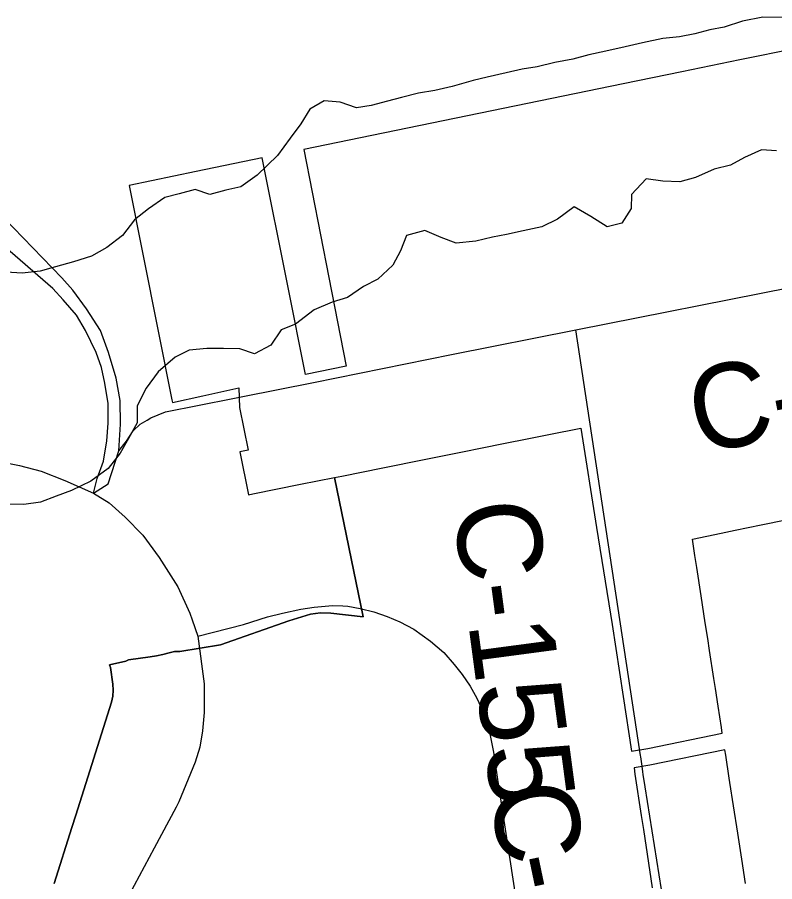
# Model space of a CAD drawing. Extents: x 114843 to 284848, y 317643 to 566895.
# Drawn here: x 172894 to 175591, y 411461 to 414537 of the extents above; entities that cross this region are included whole.
import ezdxf

# ---------------------------------------------------------------- set-up
doc = ezdxf.new("R2010")
doc.units = 0
for name, color, linetype in [('GM_X_City_Street', 7, 'Continuous'), ('GM_X_Corporation', 7, 'Continuous'), ('GM_X_County_Road', 7, 'Continuous'), ('GM_X_County_Road_Text', 7, 'Continuous'), ('GM_X_Minor_River', 7, 'Continuous')]:
    doc.layers.add(name, color=color, linetype=linetype)

msp = doc.modelspace()

# ---------------------------------------------------------------- linework, layer by layer
at = {"layer": 'GM_X_City_Street'}
for points in [[(173255.8, 412994.5), (173261.9, 413089.1), (173260.5, 413173.5), (173245.5, 413252.8), (173218.7, 413343.7), (173190.3, 413422), (173140.8, 413499.3), (173091.3, 413565.7), (173052.2, 413610.1), (172809.8, 413859.1)], [(173164.7, 412842.7), (173178.2, 412895.3), (173201.2, 412956.9), (173213.1, 413029.6), (173217.5, 413092.5), (173217.7, 413162.3), (173206.1, 413234.8), (173193.3, 413289.9), (173174.9, 413344.4), (173137, 413422.2), (173104.2, 413477.2), (173056.8, 413530.8), (173019.9, 413571.3), (172832.2, 413733.7)], [(173536.3, 412334.3), (173699.8, 412376.3), (173785.4, 412402.7), (173838.1, 412415.7), (173903.9, 412430.6), (173951.3, 412437.5), (174016, 412443.4), (174053.2, 412441.8), (174071.2, 412441.4)], [(174071.2, 412441.4), (174115.1, 412433.3), (174163.8, 412420.4), (174211.3, 412404.6), (174255.8, 412385.1), (174306.4, 412359.1), (174365.5, 412316.3), (174412.6, 412275.9), (174449.5, 412234.1), (174478.5, 412198.3), (174507, 412155.9), (174530.1, 412114.1), (174544.1, 412082.4), (174564.3, 412035.8), (174576, 411992.7), (174589.7, 411922), (174608, 411800.3), (174630.7, 411647.5), (174674.7, 411361.7)]]:
    msp.add_lwpolyline(points, dxfattribs=at)
at = {"layer": 'GM_X_Corporation'}
for points in [[(175667.1, 414426.2), (175467.4, 414385.2), (175260.4, 414342.8), (175051, 414299.8), (174156.2, 414116.2), (173914, 414066.4), (174003.2, 413610.3), (174064.9, 413294.7), (173919.8, 413265.5), (173856.8, 413581.4), (173766, 414036.1), (173530.8, 413987.8), (173292.3, 413938.2), (173444.7, 413175.9), (173446.8, 413165.6), (173554.4, 413189.3), (173682.5, 413217.7), (173685.1, 413148.4), (173715.9, 412996.7), (173686.5, 412990.7), (173717.6, 412837.7), (173732.3, 412840.6), (173902.6, 412874.8), (174023.5, 412899), (174125, 412403.6), (174010.3, 412416.6), (173973.9, 412417.7), (173937.8, 412412.5), (173861.2, 412389.3), (173617.8, 412303.2), (173472.7, 412280.3), (173453.2, 412279.8), (173435.3, 412274.9), (173412.6, 412269.1), (173389.7, 412264.4), (173366.6, 412260.6), (173290, 412249.9), (173280.5, 412245.9), (173222.2, 412231.8), (173226.3, 412222.3), (173234.5, 412163.8), (173235.9, 412142.4), (173234.1, 412120.9), (173229.1, 412100), (173102, 411697.9), (173088, 411653.4), (173024.9, 411454.1)], [(173024.9, 411454.1), (173088, 411653.4), (173102, 411697.9), (173229.1, 412100), (173234.1, 412120.9), (173235.9, 412142.4), (173234.5, 412163.8), (173226.3, 412222.3), (173222.2, 412231.8), (173280.5, 412245.9), (173290, 412249.9), (173366.6, 412260.6), (173389.7, 412264.4), (173412.6, 412269.1), (173435.3, 412274.9), (173453.2, 412279.8), (173472.7, 412280.3), (173617.8, 412303.2), (173861.2, 412389.3), (173937.8, 412412.5), (173973.9, 412417.7), (174010.3, 412416.6), (174125, 412403.6), (174023.5, 412899), (174049.6, 412904.3), (174196.1, 412933.7), (174343.3, 412963.2), (174491.1, 412992.9), (174537.3, 413002.2), (174637.4, 413022.2), (174703.6, 413035.5), (174786.3, 413052.1), (174900.8, 413075.1), (174957, 412720.7), (175012.3, 412375.8), (175051.4, 412119.2), (175080.9, 411925.3), (175139.9, 411934.6), (175404.5, 411989.4), (175401.4, 412009.3), (175389.6, 412085.7), (175380.1, 412147.8), (175374.6, 412183.3), (175359.3, 412282.9), (175352.7, 412326), (175344, 412382.2), (175329.4, 412477.5), (175313.7, 412579.3), (175307.1, 412622), (175298.2, 412680), (175400.5, 412700.9), (175449.8, 412711), (175543.1, 412730.1), (175630.4, 412747.9)], [(175486.7, 411454.6), (175473.5, 411540.7), (175459.3, 411633), (175444.2, 411731.1), (175431.4, 411814), (175429.1, 411829.1), (175416.6, 411910.4), (175413.6, 411930.1), (175147, 411874.9), (175090.4, 411865.7), (175093.5, 411842.8), (175115.9, 411696.3), (175120.2, 411668.1), (175123.4, 411646.8), (175154.8, 411439.2)]]:
    msp.add_lwpolyline(points, dxfattribs=at)
at = {"layer": 'GM_X_County_Road'}
for points in [[(174882.9, 413424.2), (175650.6, 413575.8), (176109.2, 413671.1), (177154.1, 413883.1)], [(173696.5, 413187), (173948.9, 413237.3), (174440.3, 413336.4), (174882.9, 413424.2)], [(175114.3, 411904.5), (175113.5, 411910.1), (174882.9, 413424.2)], [(173356.7, 413103.6), (173369.5, 413110.9), (173421.8, 413132.4), (173661.9, 413180.1), (173696.5, 413187)], [(173164.7, 412842.7), (173217, 412876.9), (173255.8, 412994.5), (173282.6, 413028.5), (173306.8, 413064.7), (173331, 413089.2), (173356.7, 413103.6)], [(172409.3, 412929.2), (172562.9, 412950.1), (172624.5, 412956.4), (172680.4, 412961.4), (172749.1, 412963.1), (172823.7, 412956.6), (172901.9, 412942.1), (172979.4, 412921.8), (173062.9, 412888.6), (173164.7, 412842.7)], [(173164.7, 412842.7), (173220.9, 412808.5), (173277.8, 412758.3), (173340.7, 412693.8), (173398.7, 412614.8), (173465.4, 412510), (173508.5, 412416.5), (173516.7, 412392.3)], [(173516.7, 412392.3), (173536.3, 412334.3), (173559.9, 412164.8), (173559, 412063.1), (173553, 411997.4), (173543.5, 411939.8), (173527.5, 411885.6), (173469.2, 411744.4), (173459.4, 411726.1)], [(175121.4, 411851.8), (175119, 411871.5), (175114.3, 411904.5)], [(175561.6, 408916.9), (175559, 408932.5), (175387.8, 410058.9), (175279.4, 410751.9), (175261.1, 410916.8), (175213.1, 411276.6), (175129.9, 411798.2), (175122.7, 411842), (175121.4, 411851.8)], [(173459.4, 411726.1), (173380.8, 411579.8), (173292.4, 411413.5), (173257.8, 411303.3), (173251.4, 411245.8), (173252, 411171.4), (173261.7, 411067.4), (173278.7, 410982.2), (173304.9, 410901.9), (173368.7, 410743.9), (173417.2, 410660.1), (173467.1, 410596.1), (173525.2, 410542.1), (173588.3, 410481.5), (173676.2, 410419.4), (173762.3, 410382.1), (173904.5, 410331.9), (174026.7, 410303.1), (174081.2, 410298.6), (174195, 410297.7), (174298.1, 410315.8), (174360.7, 410338.1), (174491.3, 410396.4), (174514.1, 410409.6)]]:
    msp.add_lwpolyline(points, dxfattribs=at)
at = {"layer": 'GM_X_Minor_River'}
for points in [[(175677.1, 414535.8), (175549.1, 414536.8), (175476.9, 414523.3), (175410.7, 414501.7), (175360.6, 414492.1), (175306.5, 414478.4), (175252.4, 414466.8), (175192.3, 414461.2), (175120.2, 414445.7), (175058.1, 414432.2), (174989.9, 414416.6), (174929.8, 414403), (174871.7, 414387.4), (174807.6, 414375.9), (174745.4, 414360.3), (174691.3, 414352.7), (174635.2, 414339.1), (174567.1, 414323.5), (174517, 414311.9), (174442.8, 414290.4), (174380.7, 414276.8), (174322.6, 414267.2), (174262.4, 414251.6), (174212.3, 414238), (174154.2, 414222.4), (174102.1, 414214.7), (174044.2, 414235.2), (173986.2, 414239.7), (173936, 414210), (173903.6, 414158.1), (173865.3, 414106.2)], [(173865.3, 414106.2), (173820.9, 414044.4), (173748.4, 413974.7), (173690.1, 413933), (173636, 413921.4), (173579.9, 413905.8), (173527.9, 413924.2), (173469.8, 413908.6), (173419.7, 413894.9), (173361.4, 413855.3), (173311.1, 413815.5), (173268.7, 413759.7), (173212.4, 413718), (173158.2, 413686.3), (173094, 413666.7), (173029.9, 413649.2), (172975.8, 413633.5), (172911.7, 413626), (172813.7, 413632.7)], [(175598.1, 414061), (175544.1, 414065.4), (175483.9, 414037.8), (175433.7, 414010.1), (175375.6, 413996.5), (175309.3, 413966.9), (175253.2, 413951.3), (175193.2, 413953.7), (175133.2, 413962.2), (175080.8, 413906.4), (175080.5, 413856.3), (175046.2, 413804.4), (174994.1, 413790.8), (174936.2, 413827.3), (174876.4, 413861.9), (174818.1, 413818.2), (174761.9, 413790.5), (174695.8, 413777), (174635.6, 413763.4), (174585.6, 413753.7), (174527.4, 413740.1), (174457.3, 413732.6), (174403.4, 413753.1), (174345.5, 413777.6), (174279.4, 413760.1), (174259.1, 413706), (174230.7, 413654.1), (174178.4, 413604.4), (174126.2, 413578.7), (174069.9, 413539), (174015.7, 413523.3), (173951.5, 413495.8), (173885.2, 413444.1), (173833, 413424.4), (173796.7, 413370.5), (173738.4, 413338.9), (173686.5, 413357.3), (173628.5, 413357.8), (173568.4, 413358.2), (173506.4, 413352.7), (173456.2, 413327), (173395.8, 413275.3), (173353.4, 413217.4), (173321, 413153.5), (173320.6, 413093.3), (173290.3, 413037.4), (173259.9, 412985.5), (173217.6, 412931.6), (173155.2, 412886), (173087, 412852.4), (173032.8, 412832.7), (172976.7, 412811.1), (172916.6, 412803.5), (172866.5, 412803.9)]]:
    msp.add_lwpolyline(points, dxfattribs=at)

# ---------------------------------------------------------------- texts
at = {"layer": 'GM_X_County_Road_Text'}
for s, height, rotation, p in [('C-30', 300.01, 11.457, (175318.8, 412980.3)), ('C-155', 300.01, 277.571, (174443.8, 412801.1)), ('C', 300, 279.7115, (174572.8, 411792.3)), ('-', 300, 281.873, (174616.6, 411537.2))]:
    msp.add_text(s, height=height, rotation=rotation, dxfattribs=at).set_placement(p)

doc.saveas('drawing.dxf')
